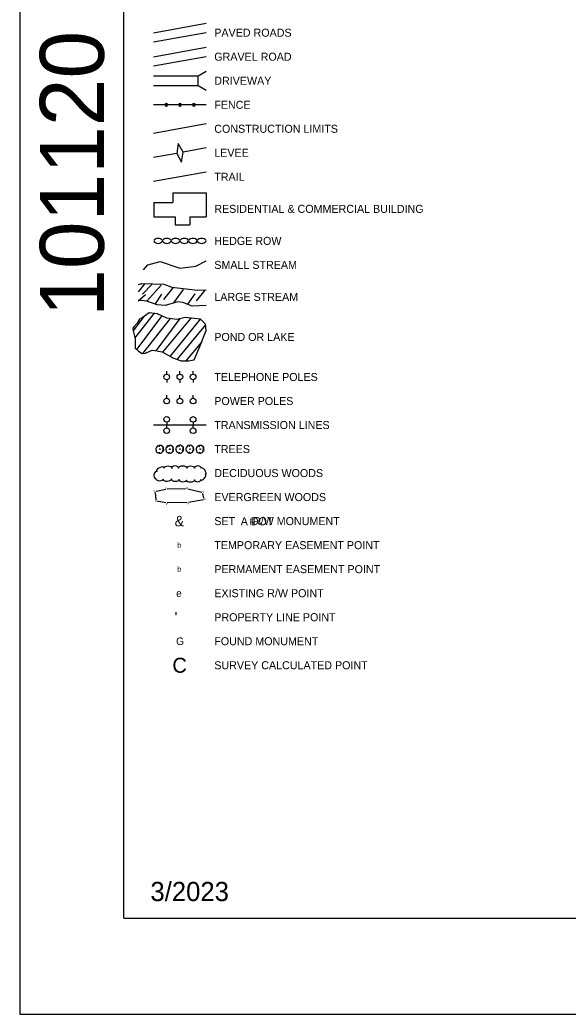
# Model space of a CAD drawing. Extents: x -5566 to 1759129, y -3726 to 731467.
# Drawn here: x -5566 to -5223, y 0 to 621 of the extents above; entities that cross this region are included whole.
import ezdxf

# ---------------------------------------------------------------- set-up
doc = ezdxf.new("R2010")
doc.units = 0
doc.layers.add('Default', color=7, linetype='Continuous')
doc.layers.add('R_No Plot', color=7, linetype='Continuous')

msp = doc.modelspace()

# ---------------------------------------------------------------- linework, layer by layer
at = {"layer": 'Default'}
for p, q in [((-5482.57, 612.86), (-5449.57, 618.86)), ((-5449.57, 612.86), (-5482.57, 606.86)), ((-5482.57, 597.86), (-5449.57, 603.86)), ((-5449.57, 597.86), (-5482.57, 591.86)), ((-5482.57, 585.86), (-5454.57, 585.86)), ((-5454.57, 585.86), (-5449.57, 588.75)), ((-5454.57, 579.86), (-5454.57, 585.86)), ((-5482.57, 579.86), (-5454.57, 579.86)), ((-5454.57, 579.86), (-5449.57, 576.98)), ((-5475.33, 567.86), (-5482.57, 567.86)), ((-5475.33, 568.86), (-5473.98, 566.86)), ((-5473.98, 568.86), (-5475.33, 566.86)), ((-5466.74, 567.86), (-5473.98, 567.86)), ((-5466.74, 568.86), (-5465.39, 566.86)), ((-5465.39, 568.86), (-5466.74, 566.86)), ((-5458.15, 567.86), (-5465.39, 567.86)), ((-5458.15, 568.86), (-5456.81, 566.86)), ((-5456.81, 568.86), (-5458.15, 566.86)), ((-5449.57, 567.86), (-5456.81, 567.86)), ((-5449.57, 555.86), (-5482.57, 549.86)), ((-5467.14, 543.77), (-5468.03, 537.5)), ((-5464.1, 538.22), (-5467.14, 543.77)), ((-5449.57, 540.86), (-5464.1, 538.22)), ((-5468.03, 537.5), (-5482.57, 534.86)), ((-5468.03, 537.5), (-5464.99, 531.96)), ((-5464.99, 531.96), (-5464.1, 538.22)), ((-5449.57, 525.86), (-5482.57, 519.86)), ((-5470.49, 512.86), (-5470.49, 506.86)), ((-5470.49, 512.86), (-5449.57, 512.86)), ((-5449.57, 512.86), (-5449.57, 497.86)), ((-5482.25, 506.86), (-5470.49, 506.86)), ((-5482.25, 506.86), (-5482.25, 497.86)), ((-5482.25, 497.86), (-5468.97, 497.86)), ((-5468.97, 497.86), (-5468.97, 492.86)), ((-5459.93, 497.86), (-5449.57, 497.86)), ((-5459.93, 497.86), (-5459.93, 492.86)), ((-5468.97, 492.86), (-5459.93, 492.86)), ((-5474.31, 399.63), (-5474.31, 401.41)), ((-5466.06, 399.63), (-5466.06, 401.41)), ((-5457.81, 399.63), (-5457.81, 401.41)), ((-5474.31, 396.09), (-5474.31, 394.32)), ((-5466.06, 396.09), (-5466.06, 394.31)), ((-5457.81, 396.09), (-5457.81, 394.32)), ((-5474.31, 384.63), (-5474.31, 386.41)), ((-5466.06, 384.63), (-5466.06, 386.41)), ((-5457.81, 384.63), (-5457.81, 386.41)), ((-5449.57, 367.86), (-5482.56, 367.86)), ((-5474.32, 369.63), (-5474.32, 367.86)), ((-5474.32, 366.09), (-5474.32, 367.86)), ((-5457.82, 369.63), (-5457.82, 367.86)), ((-5457.82, 366.09), (-5457.82, 367.86)), ((-5480.33, 354.2), (-5480.1, 353.94)), ((-5479.1, 354.73), (-5479.08, 354.26)), ((-5477.08, 354.51), (-5477.36, 354.15)), ((-5474.14, 354.21), (-5473.91, 353.96)), ((-5472.91, 354.74), (-5472.89, 354.27)), ((-5470.9, 354.53), (-5471.17, 354.17)), ((-5467.86, 354.25), (-5467.63, 354)), ((-5466.64, 354.78), (-5466.61, 354.31)), ((-5464.62, 354.56), (-5464.89, 354.21)), ((-5461.55, 354.29), (-5461.32, 354.04)), ((-5460.32, 354.82), (-5460.3, 354.35)), ((-5458.3, 354.6), (-5458.57, 354.25)), ((-5455.15, 354.2), (-5454.92, 353.94)), ((-5453.93, 354.72), (-5453.9, 354.26)), ((-5451.91, 354.51), (-5452.18, 354.15)), ((-5480.82, 351.94), (-5480.44, 352.09)), ((-5478.82, 350.43), (-5478.75, 350.94)), ((-5476.77, 351.6), (-5477.05, 351.81)), ((-5476.4, 352.75), (-5477.04, 352.75)), ((-5474.64, 351.95), (-5474.25, 352.11)), ((-5472.63, 350.44), (-5472.56, 350.95)), ((-5470.59, 351.61), (-5470.86, 351.82)), ((-5470.21, 352.77), (-5470.85, 352.77)), ((-5468.36, 351.99), (-5467.97, 352.15)), ((-5466.35, 350.48), (-5466.29, 351)), ((-5464.31, 351.65), (-5464.59, 351.87)), ((-5463.93, 352.81), (-5464.57, 352.81)), ((-5462.04, 352.03), (-5461.66, 352.19)), ((-5460.03, 350.52), (-5459.97, 351.04)), ((-5457.99, 351.69), (-5458.27, 351.91)), ((-5457.61, 352.85), (-5458.25, 352.85)), ((-5455.65, 351.94), (-5455.27, 352.09)), ((-5453.64, 350.43), (-5453.58, 350.94)), ((-5451.6, 351.6), (-5451.88, 351.81)), ((-5451.22, 352.75), (-5451.86, 352.75)), ((-5481.58, 325.76), (-5481.19, 321.2)), ((-5474.82, 327.66), (-5480.97, 326.44)), ((-5462.05, 327.93), (-5473.93, 327.75)), ((-5452.37, 325.7), (-5461.13, 327.8)), ((-5451.13, 322.2), (-5451.64, 325.15)), ((-5480.5, 320.56), (-5474.94, 319.5)), ((-5473.99, 319.41), (-5461.7, 319.62)), ((-5460.78, 319.72), (-5451.38, 321.39)), ((-5501.05, 60), (-3961.05, 60))]:
    msp.add_line(p, q, dxfattribs=at)
msp.add_lwpolyline([(-5566.05, 0), (-3916.05, 0), (-3916.05, 1050), (-5566.05, 1050)], close=True, dxfattribs=at)
for points in [[(-5501.05, 60), (-5501.05, 990)], [(-5488.78, 464.84), (-5486.13, 467.93), (-5478.41, 469.91), (-5466.08, 465.74), (-5456.15, 466.99), (-5449.57, 470.36)], [(-5492, 451.09), (-5487.83, 456.16)], [(-5491.98, 455.63), (-5489.77, 456.21), (-5476.03, 455.83), (-5471.07, 453.92), (-5455.05, 452.02), (-5449.56, 452.27)], [(-5489.53, 449.51), (-5483.5, 455.69)], [(-5486.66, 445.29), (-5477.77, 455.24)], [(-5470.53, 453.58), (-5476.26, 446.2)], [(-5492.05, 445.37), (-5487.49, 449.42)], [(-5481.24, 443.63), (-5477.35, 449.67)], [(-5469.93, 444.23), (-5463.9, 452.53)], [(-5461.19, 443.33), (-5456.53, 449.7)], [(-5450.33, 452.38), (-5455.98, 445.37)], [(-5449.56, 442.44), (-5458.48, 442.09), (-5464.2, 444.38), (-5467.26, 444.76), (-5475.27, 442.48), (-5480.23, 442.86), (-5486.72, 445.15), (-5490.15, 445.53), (-5492.16, 445.36)], [(-5474.28, 434.66), (-5480.09, 437.24), (-5485.2, 437.89), (-5489.73, 434.9), (-5491.32, 434.06), (-5492.69, 431.38), (-5494.66, 429.46), (-5495.37, 428.39), (-5495.31, 426.64), (-5494.74, 424.09), (-5494, 421.71), (-5494.09, 418.72), (-5493.91, 415.87), (-5492.01, 413.98), (-5489.71, 412.61), (-5487.53, 412.68), (-5483.47, 414.54), (-5481.62, 414.35), (-5477.04, 413.58), (-5470.55, 409.77), (-5465.21, 407.86), (-5460.63, 407.86), (-5457.2, 408.62), (-5453.52, 416.91), (-5449.57, 426.94), (-5449.97, 430.88), (-5453.17, 434.07), (-5462.87, 435.02), (-5467.88, 433.81), (-5474.28, 434.66)], [(-5495.28, 426.5), (-5488.17, 435.93)], [(-5494.14, 422.16), (-5481.86, 437.62)], [(-5493.04, 415), (-5477.23, 435.97)], [(-5476.63, 413.34), (-5459.09, 434.65)], [(-5489.24, 412.62), (-5471.98, 434.35)], [(-5480.98, 414.24), (-5465.87, 434.29)], [(-5472.23, 410.76), (-5453.1, 434)], [(-5467.69, 408.75), (-5449.92, 430.33)], [(-5462.16, 407.86), (-5452.43, 419.67)]]:
    msp.add_lwpolyline(points, dxfattribs=at)
for centre, radius in [((-5474.31, 397.86), 1.77), ((-5466.07, 397.86), 1.77), ((-5457.82, 397.86), 1.77), ((-5474.31, 382.86), 1.77), ((-5466.07, 382.86), 1.77), ((-5457.82, 382.86), 1.77), ((-5474.32, 371.41), 1.77), ((-5457.81, 371.41), 1.77), ((-5474.32, 364.32), 1.77), ((-5457.82, 364.32), 1.77), ((-5478.54, 352.77), 0.188), ((-5472.35, 352.78), 0.188), ((-5466.07, 352.82), 0.188), ((-5459.76, 352.87), 0.188), ((-5453.36, 352.77), 0.188)]:
    msp.add_circle(centre, radius, dxfattribs=at)
for centre, start, end in [((-5479.68, 480.91), 38.9448, 141.05519), ((-5474.23, 480.91), 38.9448, 141.05519), ((-5468.79, 480.91), 38.9448, 141.05519), ((-5463.34, 480.91), 38.9448, 141.05519), ((-5457.9, 480.91), 38.9448, 141.05519), ((-5452.45, 480.91), 38.9448, 141.05519), ((-5479.68, 484.81), 218.9448, 321.05519), ((-5474.23, 484.81), 218.9448, 321.05519), ((-5468.79, 484.81), 218.9448, 321.05519), ((-5463.34, 484.81), 218.9448, 321.05519), ((-5457.9, 484.81), 218.9448, 321.05519), ((-5452.45, 484.81), 218.9448, 321.05519)]:
    msp.add_arc(centre, 3.5, start, end, dxfattribs=at)
for centre, major_axis, ratio, start_param, end_param in [((-5480.57, 353.06), (-0.25, -1.13), 0.482993, 3.141593, 6.283185), ((-5479.73, 354.45), (-0.603, -0.255), 0.711532, 3.141592, 6.283185), ((-5478.09, 354.62), (1.01, -0.11), 0.529943, 0, 3.141593), ((-5476.73, 353.63), (0.337, -0.882), 0.420543, 6.283185, 9.424777), ((-5474.38, 353.08), (-0.25, -1.13), 0.482993, 3.141593, 6.283185), ((-5473.54, 354.47), (-0.603, -0.255), 0.711532, 3.141592, 6.283185), ((-5471.91, 354.63), (1.01, -0.11), 0.529943, 0, 3.141593), ((-5470.55, 353.65), (0.337, -0.882), 0.420543, 6.283185, 9.424777), ((-5468.1, 353.12), (-0.25, -1.13), 0.482993, 3.141593, 6.283185), ((-5467.26, 354.51), (-0.603, -0.255), 0.711532, 3.141592, 6.283185), ((-5465.63, 354.67), (1.01, -0.11), 0.529943, 0, 3.141593), ((-5464.27, 353.69), (0.337, -0.882), 0.420543, 6.283185, 9.424777), ((-5461.79, 353.16), (-0.25, -1.13), 0.482993, 3.141593, 6.283185), ((-5460.95, 354.55), (-0.603, -0.255), 0.711532, 3.141592, 6.283185), ((-5459.31, 354.71), (1.01, -0.11), 0.529943, 0, 3.141593), ((-5457.95, 353.73), (0.337, -0.882), 0.420543, 6.283185, 9.424777), ((-5455.39, 353.06), (-0.25, -1.13), 0.482993, 3.141593, 6.283185), ((-5454.55, 354.45), (-0.603, -0.255), 0.711532, 3.141592, 6.283185), ((-5452.92, 354.62), (1.01, -0.11), 0.529943, 0, 3.141593), ((-5451.56, 353.63), (0.337, -0.882), 0.420543, 6.283185, 9.424777), ((-5479.82, 351.18), (1, -0.75), 0.405112, 3.141593, 6.283186), ((-5477.8, 351), (-1.03, -0.6), 0.471017, 0, 3.141593), ((-5476.57, 352.17), (-0.169, -0.567), 0.646762, 0, 3.141593), ((-5473.63, 351.19), (1, -0.75), 0.405112, 3.141593, 6.283186), ((-5471.61, 351.01), (-1.03, -0.6), 0.471017, 0, 3.141593), ((-5470.38, 352.18), (-0.169, -0.567), 0.646762, 0, 3.141593), ((-5467.36, 351.23), (1, -0.75), 0.405112, 3.141593, 6.283186), ((-5465.34, 351.05), (-1.03, -0.6), 0.471017, 0, 3.141593), ((-5464.1, 352.22), (-0.169, -0.567), 0.646762, 0, 3.141593), ((-5461.04, 351.28), (1, -0.75), 0.405112, 3.141593, 6.283186), ((-5459.02, 351.1), (-1.03, -0.6), 0.471017, 0, 3.141593), ((-5457.78, 352.26), (-0.169, -0.567), 0.646762, 0, 3.141593), ((-5454.64, 351.18), (1, -0.75), 0.405112, 3.141593, 6.283186), ((-5452.63, 351), (-1.03, -0.6), 0.471017, 0, 3.141593), ((-5451.39, 352.17), (-0.169, -0.567), 0.646762, 0, 3.141593), ((-5478.17, 339.85), (-2.48, -1.24), 0.55008, 3.141593, 6.283185), ((-5473.48, 340.8), (-2.53, 0), 0.540699, 3.141593, 6.283185), ((-5469.05, 340.68), (-2.34, 0), 0.685311, 3.141593, 6.283185), ((-5464.33, 340.72), (-2.77, 0), 0.55008, 3.141593, 6.283185), ((-5459.35, 340.8), (-2.53, 0), 0.540699, 3.141593, 6.283185), ((-5454.83, 340.68), (-2.34, 0), 0.685311, 3.141593, 6.283185), ((-5480.67, 336.68), (-0.44, -2.3), 0.685311, 3.141593, 6.283185), ((-5451.83, 335.45), (1.67, 1.9), 0.540699, 3.141593, 6.283185), ((-5451.57, 338.96), (-1.52, 2.02), 0.540699, 3.141593, 6.283185), ((-5478.84, 334.45), (2.52, -0.16), 0.540699, 3.141593, 6.283185), ((-5473.94, 334.34), (2.77, 0.12), 0.55008, 3.141593, 6.283185), ((-5468.96, 334.1), (2.52, -0.16), 0.540699, 3.141593, 6.283185), ((-5464.28, 333.84), (2.52, -0.16), 0.540699, 3.141593, 6.283185), ((-5459.37, 333.82), (2.77, 0.12), 0.55008, 3.141593, 6.283185), ((-5454.92, 333.96), (2.17, 0.13), 0.702692, 3.141593, 6.283185)]:
    msp.add_ellipse(centre, major_axis=major_axis, ratio=ratio, start_param=start_param, end_param=end_param, dxfattribs=at)
at = {"layer": 'R_No Plot'}
msp.add_lwpolyline([(-5566.05, 0), (-3916.05, 0), (-3916.05, 1050), (-5566.05, 1050)], close=True, dxfattribs=at)

# ---------------------------------------------------------------- texts
at = {"layer": 'Default'}
for s, height, p in [('PAVED ROADS', 5, (-5444.57, 610.36)), ('GRAVEL ROAD', 5, (-5444.57, 595.36)), ('DRIVEWAY', 5, (-5444.57, 580.36)), ('FENCE', 5, (-5444.57, 565.36)), ('CONSTRUCTION LIMITS', 5, (-5444.57, 550.36)), ('LEVEE', 5, (-5444.57, 535.36)), ('TRAIL', 5, (-5444.57, 520.36)), ('RESIDENTIAL & COMMERCIAL BUILDING', 5, (-5444.57, 500.36)), ('HEDGE ROW', 5, (-5444.57, 480.36)), ('SMALL STREAM', 5, (-5444.57, 465.36)), ('LARGE STREAM', 5, (-5444.57, 445.36)), ('POND OR LAKE', 5, (-5444.57, 420.36)), ('TELEPHONE POLES', 5, (-5444.57, 395.36)), ('POWER POLES', 5, (-5444.57, 380.36)), ('TRANSMISSION LINES', 5, (-5444.57, 365.36)), ('TREES', 5, (-5444.57, 350.36)), ('DECIDUOUS WOODS', 5, (-5444.57, 335.36)), ('EVERGREEN WOODS', 5, (-5444.57, 320.36)), ('&', 6.55, (-5469.34, 304.59)), ('SET      R/W MONUMENT', 5, (-5444.57, 305.36)), ('A DOT', 5, (-5428.04, 305.29)), ('R', 4, (-5422.73, 305.35)), ('b', 3.28, (-5467.7, 291.22)), ('TEMPORARY EASEMENT POINT', 5, (-5444.57, 290.36)), ('b', 3.28, (-5467.7, 276.22)), ('PERMAMENT EASEMENT POINT', 5, (-5444.57, 275.36)), ('e', 4.68, (-5468.41, 260.52)), ('EXISTING R/W POINT', 5, (-5444.57, 260.36)), ("'", 6.55, (-5469.34, 244.59)), ('PROPERTY LINE POINT', 5, (-5444.57, 245.36)), ('G', 4.68, (-5468.41, 230.52)), ('FOUND MONUMENT', 5, (-5444.57, 230.36)), ('C', 9.36, (-5470.75, 213.18)), ('SURVEY CALCULATED POINT', 5, (-5444.57, 215.36)), ('3/2023', 12, (-5484.48, 70.57))]:
    msp.add_text(s, height=height, dxfattribs=at).set_placement(p)
for s, height, rotation, p in [('101120', 40, 90, (-5513.55, 435.49)), ('V', 1.42, 184.63449, (-5474.03, 329.2)), ('V', 1.42, 174.43456, (-5461.02, 329.24)), ('V', 1.42, 226.07525, (-5482.03, 327.44)), ('V', 1.42, 139.27029, (-5450.7, 326.2)), ('V', 1.42, 316.03554, (-5482.16, 320.2)), ('V', 1.42, 356.92472, (-5475, 318.03)), ('V', 1.42, 5.01825, (-5461.59, 318.22)), ('V', 1.42, 63.43335, (-5450.28, 320.76))]:
    msp.add_text(s, height=height, rotation=rotation, dxfattribs=at).set_placement(p)

doc.saveas('drawing.dxf')
